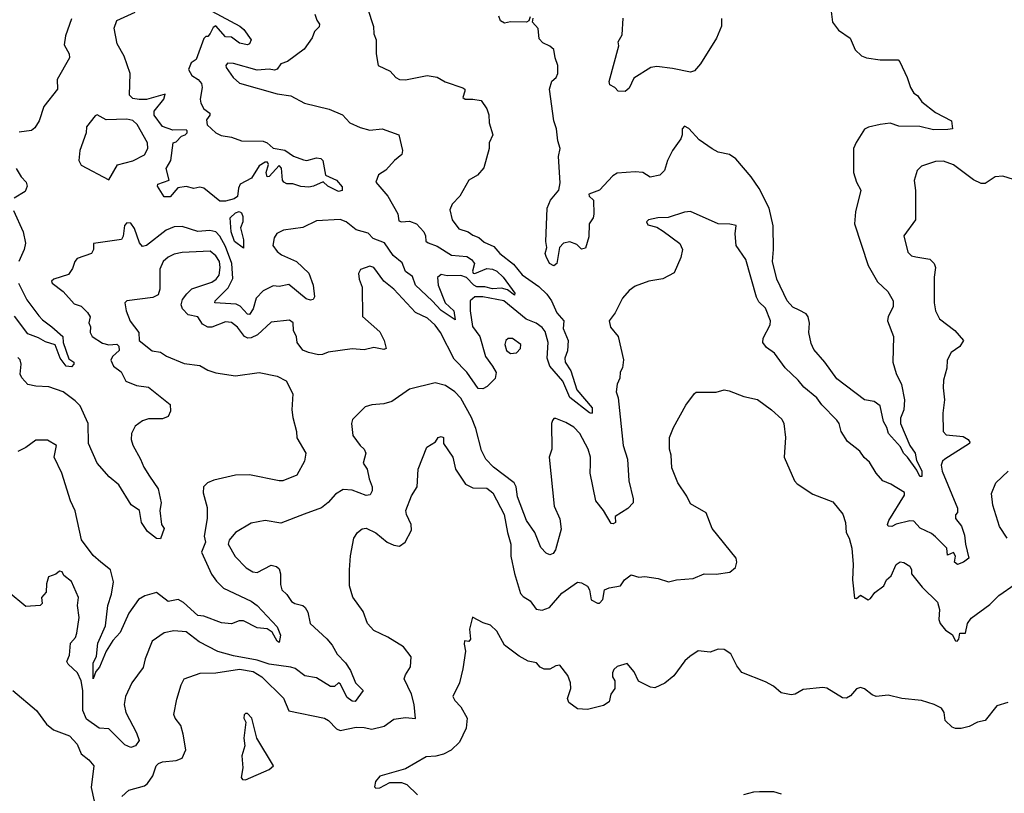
# Model space of a CAD drawing. Extents: x 1690054 to 1842981, y 782881 to 914114.
# Tile 316 of 656: x 1718064 to 1723042, y 893426 to 897337. Entities that reach past the tile are written whole.
import ezdxf

# ---------------------------------------------------------------- set-up
doc = ezdxf.new("R2010")
doc.units = 0

msp = doc.modelspace()

# ---------------------------------------------------------------- linework, layer by layer
at = {"layer": '0CON10XD'}
for points in [[(1719822.5, 897395), (1719852.7, 897302.7), (1719854.4, 897265), (1719866.9, 897235), (1719865.7, 897165), (1719876.1, 897106.1), (1719937.2, 897077.2), (1719965, 897044), (1719985, 897034.3), (1720015, 897033.1), (1720124.2, 897054.2), (1720175, 897047.1), (1720215, 897023.1), (1720305, 896992), (1720313.8, 896985), (1720314.2, 896975), (1720305, 896943.8), (1720315.7, 896935.7), (1720355, 896934.6), (1720397.8, 896927.8), (1720426.1, 896886.1), (1720436.2, 896856.2), (1720437.5, 896815), (1720456.5, 896755), (1720438.2, 896715), (1720437.8, 896685), (1720411.2, 896588.8), (1720378.5, 896551.5), (1720335, 896526.2), (1720289.1, 896445), (1720250, 896405), (1720239.4, 896375), (1720250.4, 896325), (1720285, 896279.5), (1720332, 896265), (1720355, 896247.5), (1720385, 896235.7), (1720412.6, 896212.6), (1720460.8, 896190.8), (1720491.2, 896155), (1720560.5, 896100.5), (1720605, 896046.4), (1720688.7, 895988.7), (1720729.4, 895949.4), (1720752.3, 895915), (1720779.7, 895855), (1720815.7, 895815), (1720811.8, 895775), (1720837.3, 895715), (1720832.9, 895662.9), (1720819.4, 895625), (1720821.1, 895605), (1720851.2, 895561.2), (1720880.2, 895465), (1720958, 895375), (1720958.3, 895351.7), (1720955, 895345.6), (1720945, 895349.2), (1720845, 895426.9), (1720809.3, 895509.3), (1720743.8, 895585), (1720731.6, 895625), (1720736.2, 895705), (1720720.3, 895760.3), (1720705, 895781.5), (1720675, 895802.8), (1720625, 895823.1), (1720511.1, 895915), (1720404.8, 895935.2), (1720365, 895935.7), (1720341.1, 895915), (1720341.2, 895865), (1720353.4, 895786.6), (1720390.3, 895735), (1720418.9, 895635), (1720454.5, 895584.5), (1720473.8, 895553.8), (1720467.7, 895522.3), (1720428, 895482), (1720405, 895471), (1720382.7, 895472.7), (1720324.7, 895555), (1720260.8, 895620.8), (1720191.9, 895755), (1720165, 895792.9), (1720125, 895827.9), (1720065, 895857.3), (1719955, 895974.3), (1719905.5, 896015.5), (1719855, 896084.2), (1719835, 896091.2), (1719786.7, 896073.3), (1719776.4, 896053.6), (1719780, 896025), (1719795.8, 895985), (1719797, 895837), (1719885, 895758.8), (1719906.2, 895715), (1719916.7, 895675), (1719905, 895670), (1719855, 895679.2), (1719805, 895668.6), (1719745, 895673.1), (1719623.2, 895656.8)], [(1718325, 897341.2), (1718295.5, 897255), (1718289.4, 897209.4), (1718313.1, 897165), (1718315.6, 897145), (1718252.9, 897035), (1718255.6, 896985), (1718185, 896898), (1718162.7, 896825), (1718140, 896790), (1718122.8, 896777.2), (1718061.5, 896768.5)], [(1719035, 897380.9), (1719177.5, 897305), (1719197.9, 897287.9), (1719234, 897235), (1719226, 897215), (1719215, 897210.6), (1719175, 897218.2), (1719135, 897249.2), (1719105, 897251.2), (1719055, 897306.7), (1719042.7, 897297.3), (1719027, 897267), (1719015, 897252.5), (1719005, 897252.5), (1718995, 897242.5), (1718955.5, 897135), (1718931.2, 897118.8), (1718916.7, 897085), (1718934.5, 897054.5), (1718965.5, 897035), (1718983.3, 897015), (1718986.9, 896995), (1718976.9, 896935), (1718979.2, 896915), (1718995, 896885.7), (1719026, 896865), (1719025.8, 896855), (1719008.8, 896831.2), (1719011.2, 896805), (1719055.4, 896765.4), (1719081.7, 896751.7), (1719135, 896742.7), (1719185, 896725.3), (1719295, 896723.5), (1719315, 896714.4), (1719345, 896688), (1719405, 896676.7), (1719447.9, 896647.9), (1719498.2, 896628.2), (1719515, 896625.4), (1719565, 896639.4), (1719585.9, 896635.9), (1719595.9, 896625), (1719610.8, 896550.8), (1719666.2, 896525), (1719695, 896492), (1719695, 896473.3), (1719675, 896468.9), (1719622.5, 896495), (1719597.5, 896517.5), (1719550, 896495), (1719525, 896490.4), (1719485, 896493.3), (1719445, 896507.3), (1719415, 896507.3), (1719398.9, 896515), (1719392.7, 896525), (1719387, 896587), (1719375, 896600), (1719325, 896543.8), (1719315, 896543.3), (1719310, 896565), (1719322.5, 896605), (1719316.7, 896616.7), (1719305, 896617.5), (1719275, 896597.5), (1719235.8, 896535), (1719178.6, 896505), (1719170, 896485), (1719165, 896443.3), (1719148.8, 896431.2), (1719105, 896419.2), (1719075, 896420), (1718995, 896485.8), (1718975, 896490), (1718944.4, 896484.4), (1718905, 896494.4), (1718863, 896487), (1718825, 896442.2), (1718795, 896442), (1718761.2, 896495), (1718762.5, 896505), (1718820, 896525), (1718804.3, 896584.3), (1718828.8, 896625), (1718840, 896715), (1718855, 896720), (1718881.7, 896748.3), (1718900, 896755), (1718910, 896765), (1718910, 896775), (1718905, 896780), (1718838.3, 896778.3), (1718785, 896796.7), (1718744, 896855), (1718743.3, 896875), (1718792.5, 896935), (1718800, 896960), (1718705, 896933.8), (1718667.1, 896932.9), (1718635, 896938.2), (1718618.8, 896955), (1718622.2, 897065), (1718592.7, 897152.7), (1718557.3, 897215), (1718540.7, 897295), (1718555, 897333.8), (1718647.5, 897375)], [(1719556.4, 897365), (1719565.4, 897335), (1719579.1, 897315), (1719578.7, 897301.3), (1719555, 897276.7), (1719543.1, 897245), (1719502.1, 897187.9), (1719417.5, 897125), (1719385, 897113.3), (1719365, 897086.7), (1719352, 897082), (1719325, 897086.2), (1719265, 897081.4), (1719144.3, 897115.7), (1719115, 897116.7), (1719105.8, 897105), (1719107.5, 897095), (1719142.5, 897045), (1719175, 897015.7), (1719365, 896961.4), (1719435, 896951.4), (1719504.3, 896914.3), (1719628.8, 896885), (1719695.4, 896855.4), (1719733.8, 896815), (1719785, 896792), (1719835, 896778.8), (1719895.9, 896785.9), (1719980, 896755), (1719999.2, 896675), (1719996, 896655), (1719958.8, 896625), (1719915, 896575.8), (1719877.4, 896552.6), (1719864.4, 896515.6), (1719925.4, 896445.4), (1719976, 896355), (1719980.9, 896320.9), (1719994.6, 896314.6), (1720035, 896319.2), (1720070.4, 896305), (1720107.1, 896265), (1720116, 896245), (1720117.4, 896217.4), (1720128.5, 896208.5), (1720175, 896192.5), (1720246.9, 896146.9), (1720325, 896139), (1720348, 896125), (1720363.1, 896105), (1720353.3, 896065), (1720357.5, 896055), (1720365, 896053.1), (1720425, 896079), (1720455, 896075.6), (1720476.2, 896065), (1720508.2, 896035), (1720566.7, 895955), (1720565, 895944.4), (1720531, 895971), (1720500.2, 895980.2), (1720455, 895976.5), (1720415, 895986), (1720375, 895986.8), (1720359.5, 895995), (1720323, 896033), (1720295, 896044.3), (1720225, 896042.4), (1720195, 896048.5), (1720176.6, 896033.4), (1720179.2, 895995), (1720215.2, 895905.2), (1720258.9, 895865), (1720265, 895820), (1720195, 895867.4), (1720149.3, 895915), (1720065.3, 895995), (1720049.1, 896039.1), (1720015, 896064.7), (1719997.7, 896107.8), (1719951.5, 896145), (1719908.9, 896208.9), (1719850.8, 896230.8), (1719825, 896257.1), (1719764.8, 896274.8), (1719715, 896315.9), (1719685, 896326.1), (1719565, 896320), (1719495, 896286.2), (1719397.9, 896272.1), (1719364.2, 896255.8), (1719350, 896235), (1719344.2, 896195), (1719365.5, 896165), (1719388, 896148), (1719463.6, 896115), (1719525.4, 896055), (1719548.2, 895995), (1719554.1, 895935.9), (1719547, 895923), (1719535, 895918.6), (1719512.5, 895925), (1719425, 895998.1), (1719375, 895988.7), (1719345, 895991.8), (1719295, 895965.6)], [(1720645, 897352), (1720638.3, 897331.7), (1720625.8, 897324.2), (1720545.9, 897325.9), (1720515, 897320), (1720495, 897331.2), (1720486, 897355)], [(1722167.7, 897377.7), (1722172.9, 897325), (1722203.6, 897283.6), (1722263.6, 897243.6), (1722288.8, 897185), (1722320.8, 897155), (1722345, 897144.6), (1722415, 897133.5), (1722505, 897133.8), (1722514.3, 897124.3), (1722551.4, 897045), (1722567.5, 896995), (1722585, 896966.2), (1722603.2, 896953.2), (1722625, 896921.4), (1722695, 896868.1), (1722775.4, 896825.4), (1722781.2, 896785), (1722757.3, 896782.7), (1722685, 896780.8), (1722615, 896796.5), (1722508.5, 896798.5), (1722465, 896814.4), (1722415, 896807.8), (1722355, 896793.3), (1722335, 896782.9), (1722293.1, 896716.9), (1722280.6, 896685), (1722279.4, 896565), (1722294.3, 896515), (1722316.9, 896475), (1722289.4, 896365), (1722284.4, 896305), (1722354.7, 896094.7), (1722401.3, 896011.3), (1722453.4, 895963.4), (1722480.8, 895915), (1722480, 895885), (1722454.3, 895835.7), (1722452, 895815), (1722481.4, 895735), (1722478.6, 895605), (1722495, 895547.5), (1722523.2, 895493.2), (1722537.1, 895415), (1722534.3, 895365), (1722517.3, 895322.7), (1722517.1, 895295), (1722565.3, 895185), (1722592.2, 895145), (1722597.8, 895107.8), (1722625.4, 895055.4), (1722625, 895027.5), (1722615, 895026.9), (1722599.7, 895059.7), (1722553.2, 895125), (1722532.2, 895145), (1722517.1, 895177.1), (1722456, 895245), (1722448.3, 895275), (1722431.8, 895305), (1722414.6, 895385), (1722385, 895406.5), (1722335, 895414.4), (1722195, 895521.9), (1722135, 895606), (1722079.3, 895669.3), (1722065, 895700), (1722053.3, 895755), (1722057.4, 895802.6), (1722051.1, 895835), (1722040.4, 895850.4), (1722005, 895869.1), (1721973.3, 895883.3), (1721943.6, 895915), (1721892.7, 896025), (1721870.4, 896115), (1721875.4, 896175), (1721873, 896295), (1721853.5, 896385), (1721803.3, 896483.3), (1721762.6, 896542.6), (1721685, 896634.4), (1721653.3, 896655), (1721595, 896668.1), (1721564.6, 896684.6), (1721499.4, 896729.4), (1721446.6, 896786.6), (1721425, 896798.8), (1721414, 896785), (1721413.8, 896755), (1721406.2, 896735), (1721364.5, 896675), (1721340, 896625), (1721324.2, 896575), (1721299.8, 896550.2), (1721251.1, 896541.1), (1721214.1, 896564.1), (1721175, 896568.5), (1721085, 896561.4), (1721063, 896547), (1720995.5, 896474.5), (1720941.2, 896455), (1720944, 896445), (1720965.7, 896425), (1720966.3, 896353.7), (1720964.2, 896335.8), (1720944, 896305), (1720940.7, 896239.3), (1720925, 896182.5), (1720905, 896176.7), (1720880.5, 896200.5), (1720845, 896214.2), (1720813.6, 896206.4), (1720793.8, 896185), (1720780, 896105), (1720765, 896092.5), (1720743.3, 896105), (1720725, 896140), (1720720, 896155), (1720730, 896185), (1720724, 896215), (1720730.5, 896385), (1720747.5, 896425), (1720789.6, 896475), (1720797, 896513), (1720788, 896645), (1720796.2, 896685), (1720784.6, 896725), (1720778.2, 896785), (1720764.4, 896825), (1720742.9, 896985), (1720754.3, 897025.7), (1720776.2, 897045), (1720784, 897065), (1720784.3, 897105), (1720771.2, 897145), (1720765, 897186.7), (1720745, 897203.8), (1720709.7, 897219.7), (1720690.3, 897240.3), (1720685, 897292.5), (1720656.7, 897325), (1720660.8, 897345)], [(1721612.9, 897342.9), (1721612.5, 897305), (1721586.7, 897243.3), (1721506.3, 897113.7), (1721475, 897078.7), (1721455, 897072.1), (1721365, 897090.9), (1721285, 897100), (1721255, 897095.6), (1721169.1, 897040.9), (1721145, 896991.2), (1721125, 896974), (1721090, 896975), (1721072.5, 896995), (1721048, 897008), (1721044.3, 897025), (1721093.1, 897205), (1721090, 897225), (1721109.7, 897260.3), (1721114.3, 897345)], [(1718515, 896527.5), (1718557.5, 896602.5), (1718635, 896624), (1718695, 896654.6), (1718712, 896685), (1718710.8, 896715), (1718657.2, 896807.2), (1718635, 896827.9), (1718605, 896834.8), (1718500.3, 896830.3), (1718455, 896856), (1718445, 896851.2), (1718402, 896795), (1718400, 896765), (1718368.1, 896675), (1718362, 896625), (1718375, 896602), (1718515, 896527.5)], [(1723115, 896520), (1723034.5, 896545.5), (1722996.6, 896543.4), (1722945, 896508.6), (1722925, 896508.9), (1722887.3, 896527.3), (1722785, 896602.9), (1722735, 896621.4), (1722695, 896620.8), (1722624.3, 896595.7), (1722601.2, 896575), (1722586.1, 896523.9), (1722593.6, 896473.6), (1722592.9, 896325), (1722534.2, 896245), (1722555, 896161.2), (1722572.9, 896142.9), (1722595, 896137.3), (1722665, 896126.9), (1722687.5, 896105), (1722694.2, 896085), (1722686.9, 896035), (1722687.1, 895905), (1722693.6, 895865), (1722715, 895824.4), (1722792.5, 895765), (1722836.2, 895715), (1722818, 895685), (1722773.8, 895655), (1722754, 895615), (1722752, 895575), (1722735.7, 895514.3), (1722733.3, 895475), (1722740, 895415), (1722731.5, 895348.5), (1722732.5, 895255), (1722748.6, 895238.6), (1722835, 895230.4), (1722859.2, 895215), (1722868.3, 895201.7), (1722866.7, 895195), (1722740.8, 895115), (1722730, 895105), (1722723.6, 895085), (1722727.7, 895055), (1722805, 894867.5), (1722806, 894845), (1722796.2, 894833.8), (1722796, 894815), (1722825.9, 894775.9), (1722841.7, 894731.7), (1722845.4, 894685), (1722863.1, 894615), (1722835.3, 894594.7), (1722805, 894582.9), (1722790, 894595), (1722795.4, 894625), (1722785, 894643.8), (1722755, 894630), (1722751.2, 894665), (1722695, 894722.5), (1722675, 894738.8), (1722616.4, 894766.4), (1722585, 894801.8), (1722565, 894803.8), (1722495, 894787.1), (1722473.3, 894775), (1722455.7, 894775.7), (1722451.9, 894785), (1722458.9, 894805), (1722537.4, 894932.6), (1722537, 894947), (1722468.3, 894988.3), (1722428.8, 895005), (1722394.4, 895044.4), (1722360.3, 895100.3), (1722333.6, 895123.6), (1722312.5, 895155), (1722250, 895205), (1722216.7, 895255), (1722207.3, 895295), (1722195, 895312.2), (1722119.5, 895389.5), (1722094.6, 895425), (1722029.4, 895479.4), (1722000.8, 895515), (1721935, 895577.5), (1721880.9, 895650.9), (1721840.5, 895680.5), (1721821.5, 895705), (1721823.3, 895726.7), (1721859.1, 895795), (1721860, 895815), (1721835, 895879.4), (1721801, 895911), (1721788.8, 895935), (1721735.4, 896125.4), (1721685.8, 896195), (1721680.8, 896255), (1721687, 896297), (1721653.9, 896303.9), (1721595, 896304.2), (1721455, 896366.5), (1721425, 896364.5), (1721342.7, 896337.3), (1721290, 896335), (1721242.5, 896325), (1721233.3, 896315), (1721240.5, 896300.5), (1721285, 896288), (1721318.1, 896268.1), (1721401.2, 896205), (1721415.8, 896175), (1721407.5, 896135), (1721372.9, 896057.1), (1721315, 896027.5), (1721245.5, 896014.5), (1721175, 895990), (1721145, 895968.1), (1721111.4, 895928.6), (1721074.4, 895855.6), (1721044.3, 895815), (1721051.7, 895781.7), (1721090, 895735), (1721117.1, 895617.1), (1721112.3, 895577.7), (1721100, 895555), (1721097.5, 895525), (1721084.3, 895495), (1721080, 895455), (1721089.4, 895425), (1721115.8, 895185), (1721136.6, 895115), (1721143.5, 895005), (1721165.7, 894915), (1721165.8, 894894.2), (1721138.8, 894865), (1721074.2, 894825.8), (1721075.9, 894794.1), (1721065, 894787.5), (1721055, 894790), (1721016.1, 894856.1), (1720977.5, 894905), (1720947.6, 895045), (1720950.8, 895090.8), (1720950, 895125), (1720938.9, 895165), (1720895.5, 895245.5), (1720865, 895276.1), (1720825, 895300.8), (1720775, 895321.2), (1720765, 895320), (1720758.6, 895311.4), (1720753.5, 895295), (1720754, 895166), (1720740.3, 895125), (1720766.8, 894876.8), (1720794.1, 894814.1), (1720801.8, 894761.8), (1720773.6, 894656.4), (1720762, 894638), (1720745, 894630.8), (1720725, 894639.4), (1720698.6, 894668.6), (1720667.7, 894745), (1720625.7, 894805.7), (1720580.9, 894925), (1720574.6, 894975), (1720563.8, 894995), (1720460, 895075), (1720420.9, 895115), (1720398.7, 895158.7)], [(1718045.5, 896585), (1718071.8, 896541.8), (1718097.1, 896515), (1718101.4, 896495), (1718091.2, 896468.8), (1718035, 896434)], [(1718033.1, 896373.1), (1718081.8, 896265), (1718092.7, 896207.3), (1718085.7, 896175), (1718060, 896115)], [(1719195, 896182.5), (1719150.6, 896215), (1719132.3, 896265), (1719128.8, 896335), (1719155, 896360), (1719173, 896367), (1719185, 896360.8), (1719192.6, 896342.6), (1719191.8, 896315), (1719179.4, 896285), (1719195.3, 896224.7), (1719195, 896182.5)], [(1719295, 895965.6), (1719260.2, 895929.7), (1719244.7, 895875), (1719225, 895846.4), (1719215, 895848.5), (1719178.1, 895888.1), (1719158.4, 895898.4), (1719050, 895905), (1719051.9, 895915), (1719117.9, 895982.1), (1719141.1, 896028.9), (1719136, 896105), (1719105, 896189.7), (1719075, 896243.2), (1719055, 896263.9), (1719025, 896270.8), (1718965, 896266.4), (1718885, 896291.8), (1718845, 896289.3), (1718805, 896272.9), (1718705, 896196.2), (1718685, 896191.1), (1718669.1, 896209.1), (1718645, 896281.2), (1718625, 896307.5), (1718605, 896310), (1718593.1, 896296.9), (1718587.4, 896242.6), (1718579.2, 896225), (1718436.2, 896205), (1718436.7, 896175), (1718426.7, 896155), (1718355, 896130), (1718343.1, 896115), (1718331.1, 896078.9), (1718310.6, 896049.4), (1718236.7, 896025), (1718223.8, 896015), (1718227.5, 896005), (1718283.3, 895963.3), (1718340, 895900), (1718375, 895889.2), (1718406.8, 895856.8), (1718420.4, 895835), (1718413.1, 895805), (1718422.2, 895785), (1718420.4, 895755), (1718430.6, 895735), (1718481.7, 895701.7), (1718515, 895693.5), (1718555, 895696.8), (1718565, 895687.1), (1718566.2, 895665), (1718532.5, 895635), (1718523.8, 895615), (1718537.3, 895585), (1718577.2, 895557.2), (1718599.8, 895509.8), (1718655, 895487.9), (1718715, 895479.5), (1718825, 895392), (1718827, 895357), (1718815, 895331.4), (1718785, 895318.5), (1718715, 895318.8), (1718685, 895308.8), (1718647.6, 895282.4), (1718628.5, 895245), (1718626.9, 895215), (1718635.3, 895185.3), (1718675.4, 895115), (1718690.9, 895075), (1718720.7, 895029.3), (1718764.5, 894964.5), (1718778.6, 894895), (1718772.9, 894855), (1718780, 894785), (1718794.2, 894764.2), (1718775, 894712.5), (1718754.7, 894714.7), (1718710, 894750), (1718680, 894795), (1718668.8, 894855), (1718626.7, 894885), (1718565, 894986), (1718515.4, 895025.4), (1718455.6, 895095), (1718412.5, 895195), (1718409.6, 895295), (1718370, 895385), (1718345, 895410.8), (1718283.8, 895455), (1718210.3, 895480.3), (1718145, 895484), (1718105, 895493.3), (1718075, 895526.2), (1718065.5, 895545.5), (1718070.4, 895595), (1718066.7, 895616.7), (1718055, 895629.5)], [(1719623.2, 895656.8), (1719595, 895644), (1719575, 895642.9), (1719523.8, 895653.8), (1719495, 895666.7), (1719466.5, 895705), (1719464, 895734), (1719448, 895765), (1719446.5, 895805), (1719428.1, 895818.1), (1719335, 895808.5), (1719267, 895743), (1719235, 895728.3), (1719216.6, 895726.6), (1719200.5, 895735), (1719165, 895782.4), (1719135, 895805.7), (1719105, 895808.9), (1719035, 895782.5), (1719015, 895783.1), (1718988.5, 895798.5), (1718964.2, 895834.2), (1718915, 895845.5), (1718886.4, 895875), (1718879.6, 895895), (1718887.8, 895922.2), (1718908.2, 895951.8), (1718935, 895975.8), (1719035, 896009.5), (1719057.6, 896025), (1719071.7, 896045), (1719078, 896085), (1719073.5, 896115), (1719055, 896143.8), (1719026.3, 896166.3), (1718885, 896160.5), (1718845, 896151.8), (1718813.7, 896136.3), (1718788.8, 896115), (1718772.5, 896075), (1718772.3, 895975), (1718763.6, 895946.4), (1718737.6, 895932.4), (1718605, 895915.5), (1718595.8, 895905), (1718602.5, 895865), (1718622.7, 895812.7), (1718666.2, 895756.2), (1718668.2, 895715), (1718733.4, 895663.4), (1718775, 895656.9), (1718806.1, 895636.1), (1718895, 895599.1), (1718975, 895588.5), (1719015, 895564.5), (1719055, 895550.9), (1719155, 895536.2), (1719275, 895552.5), (1719365, 895534.3), (1719411.3, 895511.3), (1719445.5, 895445.5), (1719439.4, 895365), (1719444.2, 895325), (1719464, 895255), (1719465, 895222.5), (1719511.4, 895145), (1719504, 895105), (1719465.7, 895034.3), (1719395, 895005.8), (1719375, 895005.6), (1719225, 895036.7), (1719155, 895034.4), (1719045, 895009.2), (1719013.3, 894995), (1718993.8, 894975), (1718992, 894945), (1719011.2, 894871.2), (1719011.3, 894815), (1718996.6, 894726.6), (1719003.5, 894695), (1718982.7, 894645), (1719033.8, 894533.8), (1719058.1, 894498.1), (1719095, 894462.8), (1719235, 894397.5), (1719265, 894375.6), (1719365, 894267.1), (1719381.8, 894225), (1719375, 894188.8), (1719365, 894194.4), (1719340.1, 894240.1), (1719315, 894258), (1719265, 894262.4), (1719195, 894297.8), (1719173, 894297), (1719135, 894282.5), (1719085, 894287.1), (1718995, 894320.6), (1718965, 894324.6), (1718891.3, 894391.3), (1718865, 894406.1), (1718815, 894395.7), (1718755, 894440.3), (1718695.8, 894425), (1718663.8, 894405), (1718615, 894336.5), (1718571.5, 894238.5), (1718535, 894198.2), (1718500.2, 894145), (1718466.9, 894063.1), (1718448.9, 894041.1), (1718435, 894004), (1718435, 894084), (1718451.7, 894118.3), (1718459.2, 894185), (1718497.4, 894272.6), (1718508.8, 894375), (1718527.2, 894432.8), (1718538.2, 894495), (1718523.3, 894555), (1718473.8, 894593.8), (1718435, 894628.8), (1718376.6, 894706.6), (1718345, 894853.3), (1718320, 894905), (1718277.1, 895045), (1718237.5, 895125), (1718249.5, 895185), (1718205, 895211.5), (1718145, 895210.4), (1718095, 895174.5), (1718055, 895154.4)], [(1718058.4, 896005), (1718100.1, 895920.1), (1718160.2, 895840.2), (1718179.1, 895819.1), (1718226.9, 895785), (1718282.5, 895735), (1718284.3, 895705), (1718311.7, 895621.7), (1718336.7, 895605), (1718337.5, 895595), (1718325, 895582), (1718298.8, 895585), (1718268.9, 895625), (1718243.3, 895693.3), (1718195, 895707.8), (1718159.3, 895729.3), (1718105, 895749.1), (1718037.8, 895837.8)], [(1720545, 895649.1), (1720575, 895653.3), (1720595.8, 895675), (1720598, 895695), (1720555, 895724.4), (1720534.5, 895725.5), (1720521.9, 895715), (1720516.5, 895695), (1720524.5, 895665), (1720545, 895649.1)], [(1720398.7, 895158.7), (1720369.9, 895269.9), (1720347.5, 895325), (1720295, 895423.3), (1720264.4, 895455), (1720217.4, 895487.4), (1720165, 895500.9), (1720035, 895468.5), (1719945, 895407.3), (1719905, 895394.5), (1719845, 895390.6), (1719810.7, 895379.3), (1719745.8, 895315), (1719740.8, 895295), (1719748, 895235), (1719784.5, 895185), (1719806, 895166), (1719814.6, 895145), (1719801.1, 895095), (1719820.4, 895065), (1719830, 895015), (1719845.6, 894975), (1719845.5, 894954.5), (1719836.2, 894935), (1719815, 894930.6), (1719745, 894958.2), (1719698.8, 894961.2), (1719661.2, 894938.8), (1719624.3, 894895.7), (1719590.5, 894869.5), (1719502.3, 894837.7), (1719385, 894791.2), (1719304.7, 894804.7), (1719235, 894791.1), (1719154.7, 894745), (1719122.3, 894705), (1719117.1, 894685), (1719152.9, 894622.9), (1719209.4, 894565), (1719242.5, 894545), (1719265, 894542.9), (1719335, 894579.2), (1719363, 894573), (1719375, 894561.2), (1719382.2, 894535), (1719381.7, 894481.7), (1719390, 894455), (1719415, 894431.2), (1719437.5, 894395), (1719454.7, 894384.7), (1719495, 894375.6), (1719507.1, 894365), (1719520.9, 894340.9), (1719531.9, 894285), (1719616.9, 894206.9), (1719644, 894174), (1719669.7, 894129.7), (1719710.8, 894085), (1719736.6, 894046.6), (1719762.2, 893985), (1719800.8, 893945), (1719759.6, 893890.4), (1719745, 893891.1), (1719719.9, 893909.9), (1719685, 893978.8), (1719675, 893983.8), (1719655, 893965.6), (1719635, 893966.1), (1719565, 894009.3), (1719505, 894019.1), (1719456, 894056), (1719435, 894064.3), (1719325, 894079.1), (1719265, 894099.4), (1719145, 894121), (1719065, 894142.9), (1718970.9, 894190.9), (1718905, 894241.5), (1718842.9, 894247.1), (1718793.7, 894236.3), (1718734.4, 894195), (1718697.9, 894105), (1718688.1, 894061.9), (1718630, 893985), (1718598.5, 893915), (1718591.8, 893875), (1718599.6, 893835), (1718655, 893731.2), (1718667.3, 893692.7), (1718648.8, 893665), (1718625, 893657.5), (1718595, 893670.6), (1718515, 893751.1), (1718465, 893754.4), (1718400.8, 893800.8), (1718383.8, 893845), (1718383.2, 893945), (1718374.4, 893994.4), (1718355.3, 894035), (1718308.7, 894078.7), (1718302.4, 894092.4), (1718315.7, 894125), (1718320, 894185), (1718345.9, 894214.1), (1718352.1, 894235), (1718364.4, 894315), (1718355.6, 894375), (1718361.4, 894415), (1718325, 894496.7), (1718287.5, 894527.5), (1718278.8, 894545), (1718265, 894548.8), (1718246, 894534), (1718209.5, 894520.5), (1718199.2, 894485), (1718197.9, 894442.1), (1718173.9, 894416.1), (1718177.5, 894385), (1718166.7, 894375), (1718095, 894370), (1718005, 894444.3)], [(1718580.6, 893409.4), (1718615, 893442.1), (1718695, 893464), (1718710.5, 893475), (1718736.4, 893513.6), (1718754, 893565), (1718765, 893576.9), (1718785, 893584.7), (1718855, 893590.9), (1718885, 893603.5), (1718904.6, 893645), (1718891.1, 893725), (1718878.4, 893768.4), (1718850.6, 893805), (1718843.1, 893825), (1718858.3, 893901.7), (1718880, 893975), (1718895, 894003.8), (1718976.6, 894033.4), (1719055, 894035.3), (1719175, 894053.5), (1719245, 894041), (1719288.9, 894015), (1719397.4, 893907.4), (1719425, 893842.5), (1719605, 893805.5), (1719625, 893794.5), (1719665, 893751.2), (1719685, 893743.5), (1719765, 893760), (1719805, 893759.1), (1719845, 893749.3), (1719906.2, 893765), (1719955, 893800), (1720015, 893808.2), (1720065.5, 893804.5), (1720059.1, 893875), (1720045, 893926.2), (1720008.6, 894005), (1720014.5, 894025.5), (1720040, 894065), (1720042.5, 894115), (1720005, 894165.5), (1719925, 894215.5), (1719855, 894248.6), (1719822, 894285), (1719800.8, 894345), (1719747.9, 894417.9), (1719731.4, 894475), (1719730.8, 894555), (1719736.4, 894626.4), (1719754, 894715), (1719771.2, 894745), (1719795, 894762.5), (1719815, 894765.7), (1719865, 894743.5), (1719921.2, 894695), (1719955, 894680.8), (1719985, 894675.8), (1720012.5, 894695), (1720044.4, 894755.6), (1720043.6, 894785), (1720019.4, 894835), (1720015.8, 894855), (1720045, 894930), (1720073.8, 894975), (1720078, 895065), (1720122, 895175), (1720166.4, 895203.6), (1720180, 895225), (1720195, 895230), (1720207.5, 895225), (1720207.5, 895195), (1720253.3, 895125), (1720267.1, 895065), (1720318, 894988), (1720355, 894970.5), (1720425, 894968.5), (1720455.3, 894945.3), (1720513.1, 894835), (1720529.7, 894745), (1720547.8, 894685), (1720547.5, 894625), (1720565, 894537.5), (1720596.8, 894436.8), (1720610, 894420), (1720645, 894399.2), (1720675, 894357.1), (1720705, 894351.5), (1720742.9, 894365), (1720805, 894437.1), (1720885, 894492.9), (1720905, 894490), (1720935, 894472.2), (1720945.3, 894455.3), (1720954.1, 894404.1), (1720985, 894386.7), (1720995, 894386.9), (1721011.8, 894405), (1721020, 894455), (1721045, 894464.3), (1721102.5, 894475), (1721121.2, 894505), (1721155, 894530), (1721195, 894518), (1721225, 894522), (1721292.4, 894512.4), (1721345, 894494.6), (1721385, 894504.3), (1721468.3, 894511.7), (1721523.9, 894536.1), (1721585, 894534.2), (1721655, 894544), (1721682.7, 894567.3), (1721690, 894595), (1721686, 894615), (1721565, 894764.2), (1721534.4, 894844.4), (1721455, 894890), (1721437.6, 894927.6), (1721392, 894995), (1721360.9, 895070.9), (1721358.1, 895135), (1721350, 895165), (1721349.2, 895225), (1721370, 895275), (1721431.7, 895388.3), (1721475, 895446.7), (1721485, 895453.3), (1721585, 895454), (1721625, 895466), (1721651.4, 895461.4)], [(1721651.4, 895461.4), (1721725, 895432.5), (1721795, 895417.1), (1721866, 895365), (1721916.6, 895316.6), (1721927.1, 895295), (1721935.7, 895225), (1721929.2, 895125), (1721981.9, 895005), (1721995, 894990), (1722075, 894938.1), (1722175, 894898.8), (1722226.5, 894836.5), (1722239.2, 894795), (1722242.2, 894745), (1722258.6, 894715), (1722271.8, 894665), (1722278, 894582), (1722275.5, 894505.5), (1722285, 894412.5), (1722295, 894410), (1722315, 894426.7), (1722354.2, 894404.2), (1722365, 894410), (1722388.3, 894441.7), (1722432.5, 894475), (1722446.7, 894505), (1722470, 894525), (1722495, 894582.5), (1722515, 894596.2), (1722535, 894593.3), (1722563.9, 894573.9), (1722573.3, 894555), (1722572.5, 894535), (1722627.3, 894467.3), (1722705, 894392.5), (1722714.4, 894355), (1722712, 894305), (1722717.7, 894285), (1722745, 894250), (1722778.5, 894228.5), (1722795, 894196), (1722804.4, 894194.4), (1722812.9, 894205), (1722817.5, 894235), (1722846, 894235), (1722856.7, 894285), (1722875, 894310.9), (1722969.7, 894380.3), (1723014, 894426), (1723096.6, 894483.4)], [(1723056.9, 894715), (1723018.1, 894775), (1722985, 894882.5), (1722977.9, 894942.1), (1723000, 894995), (1723062, 895055)], [(1723060, 893885), (1723005, 893867.5), (1722945, 893793.8), (1722907.5, 893785), (1722865, 893764), (1722825, 893753.8), (1722795, 893753.8), (1722779.5, 893759.5), (1722743.9, 893793.9), (1722738.8, 893835), (1722725, 893856.7), (1722687.5, 893875), (1722624.2, 893894.2), (1722525, 893905.8), (1722455, 893922.5), (1722395, 893916), (1722375, 893922.9), (1722335, 893954.4), (1722315, 893961.1), (1722295, 893954.4), (1722265, 893919.4), (1722245, 893906), (1722225, 893908.8), (1722145, 893956.7), (1722125, 893960), (1722025, 893950), (1721985, 893926.2), (1721965, 893924), (1721914.1, 893934.1), (1721875, 893966.7), (1721835, 893990), (1721715, 894036.7), (1721690.3, 894070.3), (1721660.3, 894130.3), (1721625, 894152.5), (1721595.8, 894154.2), (1721555, 894139.2), (1721495, 894146.7), (1721452.1, 894117.9), (1721426.2, 894095), (1721370.9, 894019.1), (1721325, 893982.9), (1721275, 893959.4), (1721252.6, 893962.6), (1721192.3, 893992.3), (1721170.5, 894040.5), (1721135, 894082.5), (1721085, 894066.7), (1721067.7, 894052.3), (1721061.2, 894035), (1721062, 894015), (1721073.6, 893993.6), (1721073.6, 893956.4), (1721052.2, 893927.8), (1721045, 893888.8), (1721015, 893870), (1720935, 893848.8), (1720885, 893853.3), (1720840, 893885), (1720832.9, 893905), (1720850, 893955), (1720849.1, 893985), (1720835, 894022), (1720795, 894073.3), (1720775, 894070), (1720745, 894054), (1720715, 894054.2), (1720695, 894063.8), (1720676.7, 894085), (1720635, 894094.3), (1720588.7, 894118.7), (1720515.8, 894175), (1720475.6, 894245), (1720445, 894276.4), (1720407.5, 894287.5), (1720353.3, 894316.7), (1720338.8, 894255), (1720343.3, 894205), (1720335, 894193.3), (1720313.6, 894196.4), (1720310.7, 894179.3), (1720318, 894145), (1720304.4, 894055.6), (1720286.9, 893985), (1720254.2, 893915), (1720264.2, 893895), (1720295, 893863.8), (1720325.8, 893805), (1720320.8, 893755), (1720287.1, 893685), (1720245, 893644.2), (1720206.8, 893623.2), (1720167.3, 893612.7), (1720119.5, 893610.5), (1720015, 893550), (1719885, 893512.5), (1719862.5, 893485), (1719858.3, 893458.3), (1719865, 893452.5), (1719885, 893453.8), (1719935, 893480), (1719995, 893480), (1720020.7, 893470.7), (1720075, 893417.5)], [(1718028.8, 893945), (1718148.8, 893845), (1718200, 893775), (1718235, 893746.7), (1718315, 893715.5), (1718354.3, 893675), (1718373.9, 893625), (1718412.9, 893595), (1718438.9, 893565), (1718424.6, 893455), (1718455, 893317.5)], [(1719205, 893493.8), (1719325, 893546.7), (1719346.7, 893565), (1719263.3, 893705), (1719236.7, 893805), (1719215, 893830), (1719205, 893830), (1719198.3, 893821.7), (1719197.5, 893805), (1719207.5, 893785), (1719197.5, 893705), (1719202.5, 893665), (1719186.2, 893615), (1719192, 893555), (1719183.3, 893505), (1719190, 893495), (1719205, 893493.8)], [(1721725, 893420), (1721775, 893433.8), (1721805, 893434.2), (1721875.9, 893434.1), (1721913.4, 893423.4)]]:
    msp.add_lwpolyline(points, dxfattribs=at)

doc.saveas('drawing.dxf')
